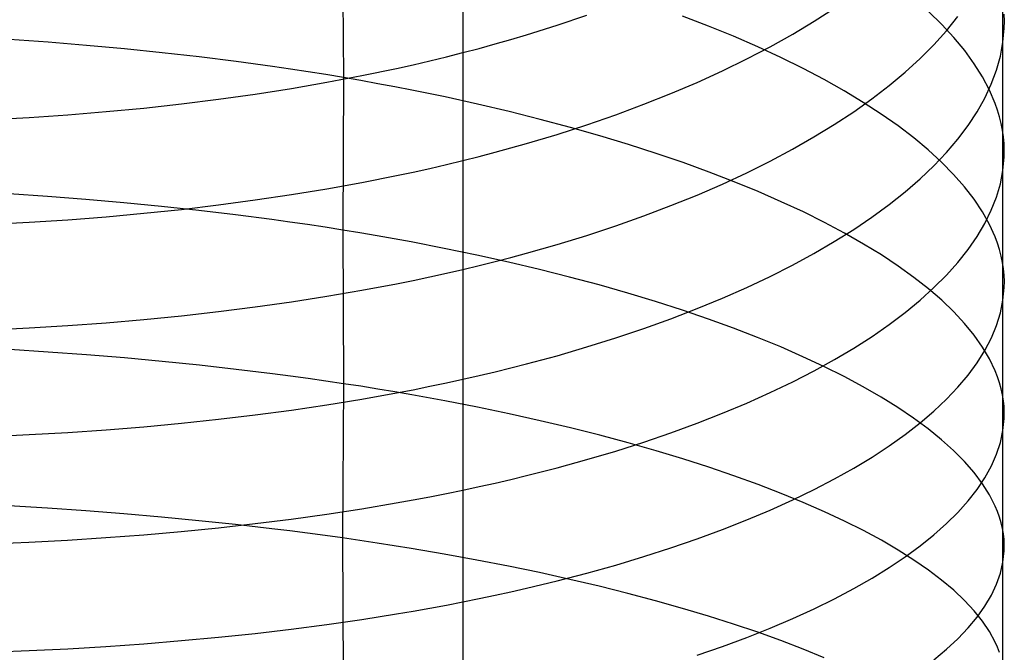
# Model space of a CAD drawing. Extents: x -383 to 1849, y -1185 to -529.
# Tile 789 of 870: x 1835 to 1847, y -990 to -982. Entities that reach past the tile are written whole.
import ezdxf

# ---------------------------------------------------------------- set-up
doc = ezdxf.new("R2010")
doc.units = 0
doc.layers.add('PREDEFINITO', color=7, linetype='CONTINUOUS')

msp = doc.modelspace()

# ---------------------------------------------------------------- linework, layer by layer
at = {"layer": 'PREDEFINITO'}
for p, q in [((1838.729, -980.768, 670.66), (1838.738, -982.661, 671.343)), ((1840.232, -980.937, 642.196), (1840.232, -982.272, 642.885)), ((1846.972, -981.691, 657.53), (1846.972, -983.319, 658.212)), ((1844.618, -981.958, 647.944), (1844.873, -981.794, 648.332)), ((1846.213, -981.997, 661.795), (1846.047, -981.836, 662.227)), ((1846.995, -981.955, 656.849), (1846.992, -981.867, 657.076)), ((1841.408, -982.007, 643.887), (1841.78, -981.881, 644.177)), ((1843.299, -982.017, 667.256), (1842.974, -981.892, 667.603)), ((1844.351, -982.118, 647.564), (1844.618, -981.958, 647.944)), ((1846.364, -982.159, 661.358), (1846.213, -981.997, 661.795)), ((1846.272, -982.076, 651.917), (1846.415, -981.899, 652.352)), ((1846.993, -982.043, 656.622), (1846.995, -981.955, 656.849)), ((1841.026, -982.127, 643.609), (1841.408, -982.007, 643.887)), ((1843.612, -982.145, 666.898), (1843.299, -982.017, 667.256)), ((1844.071, -982.275, 647.192), (1844.351, -982.118, 647.564)), ((1846.114, -982.25, 651.485), (1846.272, -982.076, 651.917)), ((1846.978, -982.219, 656.168), (1846.993, -982.043, 656.622)), ((1835.049, -982.22, 672.513), (1834.566, -982.186, 672.593)), ((1835.528, -982.259, 672.418), (1835.049, -982.22, 672.513)), ((1840.434, -982.296, 643.215), (1840.634, -982.241, 643.343)), ((1840.634, -982.241, 643.343), (1840.831, -982.185, 643.475)), ((1840.831, -982.185, 643.475), (1841.026, -982.127, 643.609)), ((1843.914, -982.276, 666.532), (1843.612, -982.145, 666.898)), ((1846.5, -982.322, 660.918), (1846.364, -982.159, 661.358)), ((1846.946, -982.395, 655.714), (1846.978, -982.219, 656.168)), ((1836.003, -982.302, 672.309), (1835.528, -982.259, 672.418)), ((1836.474, -982.35, 672.185), (1836.003, -982.302, 672.309)), ((1836.939, -982.403, 672.047), (1836.474, -982.35, 672.185)), ((1840.027, -982.401, 642.969), (1840.232, -982.349, 643.091)), ((1840.232, -982.272, 642.885), (1840.232, -983.62, 643.548)), ((1840.232, -982.349, 643.091), (1840.434, -982.296, 643.215)), ((1843.779, -982.427, 646.828), (1844.071, -982.275, 647.192)), ((1844.203, -982.41, 666.156), (1843.914, -982.276, 666.532)), ((1845.942, -982.422, 651.058), (1846.114, -982.25, 651.485)), ((1846.619, -982.487, 660.473), (1846.5, -982.322, 660.918)), ((1837.399, -982.46, 671.893), (1836.939, -982.403, 672.047)), ((1837.853, -982.522, 671.725), (1837.399, -982.46, 671.893)), ((1839.611, -982.5, 642.737), (1839.82, -982.451, 642.851)), ((1839.82, -982.451, 642.851), (1840.027, -982.401, 642.969)), ((1843.474, -982.575, 646.473), (1843.779, -982.427, 646.828)), ((1844.48, -982.546, 665.773), (1844.203, -982.41, 666.156)), ((1845.756, -982.592, 650.636), (1845.942, -982.422, 651.058)), ((1846.723, -982.652, 660.026), (1846.619, -982.487, 660.473)), ((1846.897, -982.57, 655.26), (1846.946, -982.395, 655.714)), ((1838.077, -982.555, 671.635), (1837.853, -982.522, 671.725)), ((1838.299, -982.589, 671.541), (1838.077, -982.555, 671.635)), ((1838.52, -982.624, 671.444), (1838.299, -982.589, 671.541)), ((1838.971, -982.636, 642.412), (1839.4, -982.547, 642.625)), ((1839.4, -982.547, 642.625), (1839.611, -982.5, 642.737)), ((1843.158, -982.72, 646.127), (1843.474, -982.575, 646.473)), ((1844.744, -982.685, 665.381), (1844.48, -982.546, 665.773)), ((1845.555, -982.76, 650.219), (1845.756, -982.592, 650.636)), ((1846.832, -982.744, 654.808), (1846.897, -982.57, 655.26)), ((1838.089, -982.796, 642.027), (1838.533, -982.719, 642.213)), ((1838.738, -982.661, 671.343), (1838.52, -982.624, 671.444)), ((1838.533, -982.719, 642.213), (1838.971, -982.636, 642.412)), ((1838.738, -982.661, 671.343), (1838.73, -984.564, 671.997)), ((1838.955, -982.698, 671.238), (1838.738, -982.661, 671.343)), ((1839.17, -982.737, 671.13), (1838.955, -982.698, 671.238)), ((1842.83, -982.859, 645.791), (1843.158, -982.72, 646.127)), ((1844.995, -982.827, 664.981), (1844.744, -982.685, 665.381)), ((1846.811, -982.818, 659.576), (1846.723, -982.652, 660.026)), ((1837.637, -982.867, 641.854), (1838.089, -982.796, 642.027)), ((1839.382, -982.776, 671.017), (1839.17, -982.737, 671.13)), ((1839.593, -982.817, 670.902), (1839.382, -982.776, 671.017)), ((1840.008, -982.902, 670.66), (1839.593, -982.817, 670.902)), ((1845.233, -982.97, 664.575), (1844.995, -982.827, 664.981)), ((1845.341, -982.924, 649.808), (1845.555, -982.76, 650.219)), ((1846.751, -982.917, 654.358), (1846.832, -982.744, 654.808)), ((1846.881, -982.984, 659.123), (1846.811, -982.818, 659.576)), ((1836.716, -982.989, 641.55), (1837.18, -982.931, 641.695)), ((1837.18, -982.931, 641.695), (1837.637, -982.867, 641.854)), ((1840.413, -982.991, 670.404), (1840.008, -982.902, 670.66)), ((1842.491, -982.994, 645.466), (1842.83, -982.859, 645.791)), ((1845.113, -983.087, 649.403), (1845.341, -982.924, 649.808)), ((1845.457, -983.116, 664.162), (1845.233, -982.97, 664.575)), ((1846.655, -983.089, 653.91), (1846.751, -982.917, 654.358)), ((1835.296, -983.126, 641.194), (1835.774, -983.086, 641.299)), ((1835.774, -983.086, 641.299), (1836.247, -983.041, 641.417)), ((1836.247, -983.041, 641.417), (1836.716, -982.989, 641.55)), ((1840.81, -983.085, 670.136), (1840.413, -982.991, 670.404)), ((1841.197, -983.182, 669.854), (1840.81, -983.085, 670.136)), ((1842.141, -983.125, 645.151), (1842.491, -982.994, 645.466)), ((1844.871, -983.246, 649.005), (1845.113, -983.087, 649.403)), ((1846.542, -983.259, 653.464), (1846.655, -983.089, 653.91)), ((1846.911, -983.068, 658.896), (1846.881, -982.984, 659.123)), ((1846.935, -983.151, 658.669), (1846.911, -983.068, 658.896)), ((1834.331, -983.185, 641.025), (1834.815, -983.158, 641.103)), ((1834.815, -983.158, 641.103), (1835.296, -983.126, 641.194)), ((1841.575, -983.283, 669.56), (1841.197, -983.182, 669.854)), ((1841.78, -983.25, 644.847), (1842.141, -983.125, 645.151)), ((1845.667, -983.264, 663.743), (1845.457, -983.116, 664.162)), ((1846.956, -983.235, 658.441), (1846.935, -983.151, 658.669)), ((1841.408, -983.37, 644.555), (1841.78, -983.25, 644.847)), ((1841.942, -983.388, 669.254), (1841.575, -983.283, 669.56)), ((1844.617, -983.402, 648.613), (1844.871, -983.246, 649.005)), ((1845.863, -983.413, 663.317), (1845.667, -983.264, 663.743)), ((1846.414, -983.429, 653.022), (1846.542, -983.259, 653.464)), ((1846.972, -983.319, 658.212), (1846.956, -983.235, 658.441)), ((1846.984, -983.402, 657.984), (1846.972, -983.319, 658.212)), ((1846.972, -983.319, 658.212), (1846.972, -986.621, 659.458)), ((1841.026, -983.484, 644.274), (1841.408, -983.37, 644.555)), ((1842.299, -983.496, 668.937), (1841.942, -983.388, 669.254)), ((1844.35, -983.554, 648.23), (1844.617, -983.402, 648.613)), ((1846.044, -983.564, 662.887), (1845.863, -983.413, 663.317)), ((1846.272, -983.596, 652.583), (1846.414, -983.429, 653.022)), ((1846.991, -983.486, 657.755), (1846.984, -983.402, 657.984)), ((1840.434, -983.646, 643.878), (1840.634, -983.593, 644.007)), ((1840.634, -983.593, 644.007), (1840.831, -983.539, 644.139)), ((1840.831, -983.539, 644.139), (1841.026, -983.484, 644.274)), ((1842.646, -983.607, 668.608), (1842.299, -983.496, 668.937)), ((1844.07, -983.703, 647.855), (1844.35, -983.554, 648.23)), ((1846.211, -983.716, 662.451), (1846.044, -983.564, 662.887)), ((1846.114, -983.762, 652.148), (1846.272, -983.596, 652.583)), ((1846.994, -983.569, 657.526), (1846.991, -983.486, 657.755)), ((1846.993, -983.653, 657.297), (1846.994, -983.569, 657.526)), ((1840.027, -983.746, 643.63), (1840.232, -983.696, 643.752)), ((1840.232, -983.62, 643.548), (1840.232, -984.981, 644.185)), ((1840.232, -983.696, 643.752), (1840.434, -983.646, 643.878)), ((1842.981, -983.722, 668.269), (1842.646, -983.607, 668.608)), ((1843.778, -983.848, 647.488), (1844.07, -983.703, 647.855)), ((1846.362, -983.87, 662.011), (1846.211, -983.716, 662.451)), ((1846.978, -983.82, 656.839), (1846.993, -983.653, 657.297)), ((1839.4, -983.885, 643.283), (1839.611, -983.84, 643.395)), ((1839.611, -983.84, 643.395), (1839.82, -983.794, 643.511)), ((1839.82, -983.794, 643.511), (1840.027, -983.746, 643.63)), ((1843.306, -983.84, 667.92), (1842.981, -983.722, 668.269)), ((1843.619, -983.961, 667.561), (1843.306, -983.84, 667.92)), ((1845.942, -983.926, 651.717), (1846.114, -983.762, 652.148)), ((1846.946, -983.986, 656.382), (1846.978, -983.82, 656.839)), ((1838.971, -983.97, 643.068), (1839.4, -983.885, 643.283)), ((1843.473, -983.99, 647.13), (1843.778, -983.848, 647.488)), ((1843.92, -984.084, 667.192), (1843.619, -983.961, 667.561)), ((1845.755, -984.087, 651.292), (1845.942, -983.926, 651.717)), ((1846.498, -984.024, 661.567), (1846.362, -983.87, 662.011)), ((1838.089, -984.122, 642.679), (1838.533, -984.049, 642.867)), ((1838.533, -984.049, 642.867), (1838.971, -983.97, 643.068)), ((1843.157, -984.127, 646.781), (1843.473, -983.99, 647.13)), ((1844.209, -984.211, 666.815), (1843.92, -984.084, 667.192)), ((1845.555, -984.247, 650.871), (1845.755, -984.087, 651.292)), ((1846.618, -984.18, 661.119), (1846.498, -984.024, 661.567)), ((1846.897, -984.152, 655.925), (1846.946, -983.986, 656.382)), ((1835.044, -984.146, 673.177), (1834.562, -984.114, 673.257)), ((1835.523, -984.183, 673.082), (1835.044, -984.146, 673.177)), ((1835.997, -984.225, 672.972), (1835.523, -984.183, 673.082)), ((1837.18, -984.251, 642.345), (1837.637, -984.189, 642.506)), ((1837.637, -984.189, 642.506), (1838.089, -984.122, 642.679)), ((1842.83, -984.26, 646.443), (1843.157, -984.127, 646.781)), ((1844.485, -984.339, 666.429), (1844.209, -984.211, 666.815)), ((1846.722, -984.337, 660.668), (1846.618, -984.18, 661.119)), ((1846.832, -984.318, 655.469), (1846.897, -984.152, 655.925)), ((1836.467, -984.27, 672.847), (1835.997, -984.225, 672.972)), ((1836.247, -984.355, 642.065), (1836.716, -984.306, 642.199)), ((1836.932, -984.32, 672.707), (1836.467, -984.27, 672.847)), ((1836.716, -984.306, 642.199), (1837.18, -984.251, 642.345)), ((1837.392, -984.375, 672.552), (1836.932, -984.32, 672.707)), ((1842.491, -984.389, 646.114), (1842.83, -984.26, 646.443)), ((1845.341, -984.403, 650.457), (1845.555, -984.247, 650.871)), ((1846.752, -984.482, 655.015), (1846.832, -984.318, 655.469)), ((1834.815, -984.466, 641.749), (1835.296, -984.435, 641.841)), ((1835.296, -984.435, 641.841), (1835.774, -984.398, 641.946)), ((1835.774, -984.398, 641.946), (1836.247, -984.355, 642.065)), ((1837.845, -984.434, 672.382), (1837.392, -984.375, 672.552)), ((1838.069, -984.465, 672.291), (1837.845, -984.434, 672.382)), ((1842.14, -984.513, 645.797), (1842.491, -984.389, 646.114)), ((1844.749, -984.47, 666.035), (1844.485, -984.339, 666.429)), ((1845.113, -984.557, 650.049), (1845.341, -984.403, 650.457)), ((1846.81, -984.494, 660.215), (1846.722, -984.337, 660.668)), ((1834.33, -984.491, 641.671), (1834.815, -984.466, 641.749)), ((1838.291, -984.497, 672.197), (1838.069, -984.465, 672.291)), ((1838.511, -984.53, 672.099), (1838.291, -984.497, 672.197)), ((1838.73, -984.564, 671.997), (1838.511, -984.53, 672.099)), ((1838.946, -984.6, 671.892), (1838.73, -984.564, 671.997)), ((1838.73, -984.564, 671.997), (1838.739, -986.483, 672.605)), ((1841.779, -984.632, 645.491), (1842.14, -984.513, 645.797)), ((1844.999, -984.604, 665.634), (1844.749, -984.47, 666.035)), ((1844.871, -984.709, 649.647), (1845.113, -984.557, 650.049)), ((1846.655, -984.645, 654.563), (1846.752, -984.482, 655.015)), ((1846.881, -984.651, 659.759), (1846.81, -984.494, 660.215)), ((1839.161, -984.636, 671.782), (1838.946, -984.6, 671.892)), ((1839.373, -984.674, 671.67), (1839.161, -984.636, 671.782)), ((1839.584, -984.712, 671.553), (1839.373, -984.674, 671.67)), ((1841.408, -984.746, 645.196), (1841.779, -984.632, 645.491)), ((1845.237, -984.739, 665.225), (1844.999, -984.604, 665.634)), ((1846.543, -984.807, 654.114), (1846.655, -984.645, 654.563)), ((1846.91, -984.73, 659.53), (1846.881, -984.651, 659.759)), ((1839.998, -984.793, 671.309), (1839.584, -984.712, 671.553)), ((1840.404, -984.877, 671.052), (1839.998, -984.793, 671.309)), ((1841.026, -984.855, 644.914), (1841.408, -984.746, 645.196)), ((1844.617, -984.857, 649.253), (1844.871, -984.709, 649.647)), ((1845.46, -984.876, 664.81), (1845.237, -984.739, 665.225)), ((1846.415, -984.968, 653.668), (1846.543, -984.807, 654.114)), ((1846.935, -984.809, 659.301), (1846.91, -984.73, 659.53)), ((1846.956, -984.889, 659.071), (1846.935, -984.809, 659.301)), ((1840.801, -984.965, 670.781), (1840.404, -984.877, 671.052)), ((1840.634, -984.959, 644.644), (1840.831, -984.908, 644.777)), ((1840.831, -984.908, 644.777), (1841.026, -984.855, 644.914)), ((1844.35, -985.002, 648.867), (1844.617, -984.857, 649.253)), ((1845.67, -985.015, 664.388), (1845.46, -984.876, 664.81)), ((1846.972, -984.968, 658.841), (1846.956, -984.889, 659.071)), ((1840.027, -985.104, 644.264), (1840.232, -985.057, 644.387)), ((1840.232, -984.981, 644.185), (1840.232, -986.354, 644.795)), ((1840.232, -985.057, 644.387), (1840.434, -985.009, 644.514)), ((1840.434, -985.009, 644.514), (1840.634, -984.959, 644.644)), ((1841.188, -985.056, 670.498), (1840.801, -984.965, 670.781)), ((1841.565, -985.152, 670.202), (1841.188, -985.056, 670.498)), ((1844.07, -985.143, 648.489), (1844.35, -985.002, 648.867)), ((1845.866, -985.156, 663.961), (1845.67, -985.015, 664.388)), ((1846.272, -985.127, 653.225), (1846.415, -984.968, 653.668)), ((1846.984, -985.047, 658.611), (1846.972, -984.968, 658.841)), ((1846.991, -985.126, 658.381), (1846.984, -985.047, 658.611)), ((1839.4, -985.236, 643.914), (1839.611, -985.193, 644.027)), ((1839.611, -985.193, 644.027), (1839.82, -985.149, 644.144)), ((1839.82, -985.149, 644.144), (1840.027, -985.104, 644.264)), ((1841.933, -985.25, 669.894), (1841.565, -985.152, 670.202)), ((1843.778, -985.281, 648.119), (1844.07, -985.143, 648.489)), ((1846.047, -985.298, 663.528), (1845.866, -985.156, 663.961)), ((1846.115, -985.284, 652.787), (1846.272, -985.127, 653.225)), ((1846.995, -985.205, 658.15), (1846.991, -985.126, 658.381)), ((1838.533, -985.392, 643.495), (1838.971, -985.317, 643.698)), ((1838.971, -985.317, 643.698), (1839.4, -985.236, 643.914)), ((1842.29, -985.352, 669.574), (1841.933, -985.25, 669.894)), ((1843.473, -985.416, 647.758), (1843.778, -985.281, 648.119)), ((1845.943, -985.44, 652.353), (1846.115, -985.284, 652.787)), ((1846.213, -985.442, 663.09), (1846.047, -985.298, 663.528)), ((1846.978, -985.442, 657.459), (1846.993, -985.284, 657.92)), ((1846.993, -985.284, 657.92), (1846.995, -985.205, 658.15)), ((1838.089, -985.462, 643.306), (1838.533, -985.392, 643.495)), ((1842.637, -985.457, 669.243), (1842.29, -985.352, 669.574)), ((1843.157, -985.546, 647.407), (1843.473, -985.416, 647.758)), ((1845.756, -985.593, 651.924), (1845.943, -985.44, 652.353)), ((1846.364, -985.586, 662.647), (1846.213, -985.442, 663.09)), ((1846.947, -985.599, 656.998), (1846.978, -985.442, 657.459)), ((1837.18, -985.583, 642.969), (1837.638, -985.525, 643.131)), ((1837.638, -985.525, 643.131), (1838.089, -985.462, 643.306)), ((1842.973, -985.566, 668.902), (1842.637, -985.457, 669.243)), ((1842.83, -985.672, 647.066), (1843.157, -985.546, 647.407)), ((1835.774, -985.723, 642.567), (1836.247, -985.682, 642.688)), ((1836.247, -985.682, 642.688), (1836.716, -985.636, 642.822)), ((1836.716, -985.636, 642.822), (1837.18, -985.583, 642.969)), ((1842.491, -985.795, 646.735), (1842.83, -985.672, 647.066)), ((1843.298, -985.677, 668.55), (1842.973, -985.566, 668.902)), ((1843.611, -985.79, 668.189), (1843.298, -985.677, 668.55)), ((1845.556, -985.744, 651.5), (1845.756, -985.593, 651.924)), ((1846.499, -985.732, 662.201), (1846.364, -985.586, 662.647)), ((1846.898, -985.756, 656.538), (1846.947, -985.599, 656.998)), ((1834.331, -985.81, 642.29), (1834.815, -985.787, 642.369)), ((1834.815, -985.787, 642.369), (1835.296, -985.758, 642.461)), ((1835.296, -985.758, 642.461), (1835.774, -985.723, 642.567)), ((1842.14, -985.912, 646.415), (1842.491, -985.795, 646.735)), ((1843.912, -985.907, 667.818), (1843.611, -985.79, 668.189)), ((1845.342, -985.893, 651.082), (1845.556, -985.744, 651.5)), ((1846.619, -985.879, 661.75), (1846.499, -985.732, 662.201)), ((1846.833, -985.912, 656.079), (1846.898, -985.756, 656.538)), ((1841.779, -986.025, 646.106), (1842.14, -985.912, 646.415)), ((1844.201, -986.025, 667.438), (1843.912, -985.907, 667.818)), ((1845.114, -986.039, 650.671), (1845.342, -985.893, 651.082)), ((1846.723, -986.026, 661.297), (1846.619, -985.879, 661.75)), ((1846.752, -986.068, 655.622), (1846.833, -985.912, 656.079)), ((1835.052, -986.088, 673.793), (1834.57, -986.057, 673.874)), ((1841.408, -986.134, 645.809), (1841.779, -986.025, 646.106)), ((1844.478, -986.147, 667.05), (1844.201, -986.025, 667.438)), ((1844.872, -986.182, 650.266), (1845.114, -986.039, 650.671)), ((1846.811, -986.174, 660.84), (1846.723, -986.026, 661.297)), ((1835.531, -986.123, 673.697), (1835.052, -986.088, 673.793)), ((1836.006, -986.162, 673.586), (1835.531, -986.123, 673.697)), ((1836.476, -986.206, 673.46), (1836.006, -986.162, 673.586)), ((1841.026, -986.237, 645.525), (1841.408, -986.134, 645.809)), ((1844.742, -986.27, 666.653), (1844.478, -986.147, 667.05)), ((1846.656, -986.222, 655.168), (1846.752, -986.068, 655.622)), ((1846.881, -986.323, 660.382), (1846.811, -986.174, 660.84)), ((1836.941, -986.253, 673.319), (1836.476, -986.206, 673.46)), ((1837.4, -986.304, 673.163), (1836.941, -986.253, 673.319)), ((1840.634, -986.335, 645.253), (1840.831, -986.287, 645.387)), ((1840.831, -986.287, 645.387), (1841.026, -986.237, 645.525)), ((1844.618, -986.323, 649.869), (1844.872, -986.182, 650.266)), ((1844.993, -986.395, 666.249), (1844.742, -986.27, 666.653)), ((1846.543, -986.375, 654.715), (1846.656, -986.222, 655.168)), ((1837.854, -986.36, 672.992), (1837.4, -986.304, 673.163)), ((1838.078, -986.389, 672.901), (1837.854, -986.36, 672.992)), ((1838.3, -986.419, 672.806), (1838.078, -986.389, 672.901)), ((1838.52, -986.45, 672.707), (1838.3, -986.419, 672.806)), ((1840.232, -986.354, 644.795), (1840.231, -987.738, 645.378)), ((1840.232, -986.428, 644.994), (1840.434, -986.383, 645.122)), ((1840.434, -986.383, 645.122), (1840.634, -986.335, 645.253)), ((1844.351, -986.461, 649.479), (1844.618, -986.323, 649.869)), ((1845.231, -986.522, 665.838), (1844.993, -986.395, 666.249)), ((1846.416, -986.526, 654.267), (1846.543, -986.375, 654.715)), ((1846.91, -986.397, 660.151), (1846.881, -986.323, 660.382)), ((1846.935, -986.472, 659.921), (1846.91, -986.397, 660.151)), ((1838.739, -986.483, 672.605), (1838.52, -986.45, 672.707)), ((1838.739, -986.483, 672.605), (1838.729, -988.41, 673.182)), ((1838.955, -986.516, 672.498), (1838.739, -986.483, 672.605)), ((1839.17, -986.55, 672.389), (1838.955, -986.516, 672.498)), ((1839.611, -986.558, 644.632), (1839.82, -986.516, 644.749)), ((1839.82, -986.516, 644.749), (1840.027, -986.473, 644.87)), ((1840.027, -986.473, 644.87), (1840.232, -986.428, 644.994)), ((1844.071, -986.595, 649.098), (1844.351, -986.461, 649.479)), ((1845.455, -986.652, 665.42), (1845.231, -986.522, 665.838)), ((1846.273, -986.677, 653.821), (1846.416, -986.526, 654.267)), ((1846.956, -986.546, 659.69), (1846.935, -986.472, 659.921)), ((1846.972, -986.621, 659.458), (1846.956, -986.546, 659.69)), ((1838.97, -986.675, 644.3), (1839.4, -986.598, 644.518)), ((1839.382, -986.586, 672.275), (1839.17, -986.55, 672.389)), ((1839.593, -986.622, 672.158), (1839.382, -986.586, 672.275)), ((1839.4, -986.598, 644.518), (1839.611, -986.558, 644.632)), ((1840.007, -986.697, 671.912), (1839.593, -986.622, 672.158)), ((1843.779, -986.726, 648.725), (1844.071, -986.595, 649.098)), ((1845.665, -986.782, 664.996), (1845.455, -986.652, 665.42)), ((1846.972, -986.621, 659.458), (1846.971, -988.29, 660.034)), ((1846.984, -986.696, 659.227), (1846.972, -986.621, 659.458)), ((1838.089, -986.812, 643.906), (1838.533, -986.746, 644.096)), ((1838.533, -986.746, 644.096), (1838.97, -986.675, 644.3)), ((1840.413, -986.776, 671.653), (1840.007, -986.697, 671.912)), ((1840.809, -986.859, 671.381), (1840.413, -986.776, 671.653)), ((1843.474, -986.853, 648.361), (1843.779, -986.726, 648.725)), ((1845.861, -986.915, 664.565), (1845.665, -986.782, 664.996)), ((1846.116, -986.825, 653.38), (1846.273, -986.677, 653.821)), ((1846.991, -986.77, 658.995), (1846.984, -986.696, 659.227)), ((1846.994, -986.845, 658.763), (1846.991, -986.77, 658.995)), ((1837.179, -986.927, 643.567), (1837.637, -986.872, 643.729)), ((1837.637, -986.872, 643.729), (1838.089, -986.812, 643.906)), ((1841.196, -986.945, 671.096), (1840.809, -986.859, 671.381)), ((1843.158, -986.977, 648.007), (1843.474, -986.853, 648.361)), ((1846.043, -987.048, 664.13), (1845.861, -986.915, 664.565)), ((1845.943, -986.972, 652.943), (1846.116, -986.825, 653.38)), ((1846.993, -986.919, 658.531), (1846.994, -986.845, 658.763)), ((1835.774, -987.058, 643.162), (1836.247, -987.02, 643.283)), ((1836.247, -987.02, 643.283), (1836.716, -986.976, 643.418)), ((1836.716, -986.976, 643.418), (1837.179, -986.927, 643.567)), ((1841.574, -987.035, 670.798), (1841.196, -986.945, 671.096)), ((1841.941, -987.127, 670.488), (1841.574, -987.035, 670.798)), ((1842.83, -987.096, 647.663), (1843.158, -986.977, 648.007)), ((1845.757, -987.116, 652.512), (1845.943, -986.972, 652.943)), ((1846.978, -987.068, 658.067), (1846.993, -986.919, 658.531)), ((1834.33, -987.141, 642.883), (1834.815, -987.119, 642.962)), ((1834.815, -987.119, 642.962), (1835.296, -987.091, 643.055)), ((1835.296, -987.091, 643.055), (1835.774, -987.058, 643.162)), ((1842.298, -987.223, 670.167), (1841.941, -987.127, 670.488)), ((1842.491, -987.212, 647.329), (1842.83, -987.096, 647.663)), ((1845.556, -987.259, 652.086), (1845.757, -987.116, 652.512)), ((1846.209, -987.183, 663.689), (1846.043, -987.048, 664.13)), ((1846.946, -987.216, 657.603), (1846.978, -987.068, 658.067)), ((1842.141, -987.324, 647.007), (1842.491, -987.212, 647.329)), ((1842.645, -987.321, 669.834), (1842.298, -987.223, 670.167)), ((1845.342, -987.399, 651.665), (1845.556, -987.259, 652.086)), ((1846.361, -987.319, 663.244), (1846.209, -987.183, 663.689)), ((1846.897, -987.364, 657.14), (1846.946, -987.216, 657.603)), ((1841.78, -987.431, 646.696), (1842.141, -987.324, 647.007)), ((1842.98, -987.422, 669.491), (1842.645, -987.321, 669.834)), ((1845.114, -987.537, 651.251), (1845.342, -987.399, 651.665)), ((1846.497, -987.456, 662.794), (1846.361, -987.319, 663.244)), ((1846.833, -987.511, 656.678), (1846.897, -987.364, 657.14)), ((1841.408, -987.533, 646.397), (1841.78, -987.431, 646.696)), ((1843.304, -987.526, 669.137), (1842.98, -987.422, 669.491)), ((1843.617, -987.633, 668.773), (1843.304, -987.526, 669.137)), ((1846.617, -987.594, 662.341), (1846.497, -987.456, 662.794)), ((1846.752, -987.657, 656.218), (1846.833, -987.511, 656.678)), ((1840.831, -987.678, 645.971), (1841.026, -987.631, 646.11)), ((1841.026, -987.631, 646.11), (1841.408, -987.533, 646.397)), ((1843.918, -987.742, 668.4), (1843.617, -987.633, 668.773)), ((1844.873, -987.672, 650.844), (1845.114, -987.537, 651.251)), ((1846.721, -987.732, 661.884), (1846.617, -987.594, 662.341)), ((1840.231, -987.738, 645.378), (1840.232, -989.134, 645.932)), ((1840.231, -987.812, 645.575), (1840.434, -987.769, 645.704)), ((1840.434, -987.769, 645.704), (1840.634, -987.724, 645.836)), ((1840.634, -987.724, 645.836), (1840.831, -987.678, 645.971)), ((1844.207, -987.853, 668.018), (1843.918, -987.742, 668.4)), ((1844.618, -987.805, 650.445), (1844.873, -987.672, 650.844)), ((1846.655, -987.803, 655.76), (1846.752, -987.657, 656.218)), ((1846.809, -987.871, 661.425), (1846.721, -987.732, 661.884)), ((1839.61, -987.935, 645.21), (1839.82, -987.895, 645.328)), ((1839.82, -987.895, 645.328), (1840.027, -987.854, 645.45)), ((1840.027, -987.854, 645.45), (1840.231, -987.812, 645.575)), ((1844.484, -987.966, 667.628), (1844.207, -987.853, 668.018)), ((1844.351, -987.934, 650.053), (1844.618, -987.805, 650.445)), ((1846.543, -987.947, 655.304), (1846.655, -987.803, 655.76)), ((1846.88, -988.011, 660.963), (1846.809, -987.871, 661.425)), ((1835.041, -988.039, 674.376), (1834.558, -988.01, 674.458)), ((1838.969, -988.045, 644.876), (1839.399, -987.973, 645.095)), ((1839.399, -987.973, 645.095), (1839.61, -987.935, 645.21)), ((1844.071, -988.061, 649.669), (1844.351, -987.934, 650.053)), ((1844.747, -988.082, 667.229), (1844.484, -987.966, 667.628)), ((1846.415, -988.09, 654.852), (1846.543, -987.947, 655.304)), ((1846.909, -988.08, 660.732), (1846.88, -988.011, 660.963)), ((1835.52, -988.073, 674.28), (1835.041, -988.039, 674.376)), ((1835.995, -988.109, 674.169), (1835.52, -988.073, 674.28)), ((1836.465, -988.15, 674.042), (1835.995, -988.109, 674.169)), ((1838.087, -988.174, 644.479), (1838.532, -988.112, 644.67)), ((1838.532, -988.112, 644.67), (1838.969, -988.045, 644.876)), ((1843.779, -988.184, 649.294), (1844.071, -988.061, 649.669)), ((1844.998, -988.199, 666.823), (1844.747, -988.082, 667.229)), ((1846.272, -988.231, 654.404), (1846.415, -988.09, 654.852)), ((1846.934, -988.15, 660.5), (1846.909, -988.08, 660.732)), ((1836.931, -988.194, 673.9), (1836.465, -988.15, 674.042)), ((1837.39, -988.243, 673.744), (1836.931, -988.194, 673.9)), ((1837.177, -988.283, 644.138), (1837.635, -988.231, 644.301)), ((1837.844, -988.295, 673.572), (1837.39, -988.243, 673.744)), ((1837.635, -988.231, 644.301), (1838.087, -988.174, 644.479)), ((1843.475, -988.304, 648.929), (1843.779, -988.184, 649.294)), ((1845.235, -988.318, 666.409), (1844.998, -988.199, 666.823)), ((1846.115, -988.371, 653.959), (1846.272, -988.231, 654.404)), ((1846.955, -988.22, 660.267), (1846.934, -988.15, 660.5)), ((1846.971, -988.29, 660.034), (1846.955, -988.22, 660.267)), ((1835.77, -988.406, 643.731), (1836.244, -988.37, 643.853)), ((1836.244, -988.37, 643.853), (1836.713, -988.329, 643.988)), ((1836.713, -988.329, 643.988), (1837.177, -988.283, 644.138)), ((1838.068, -988.322, 673.48), (1837.844, -988.295, 673.572)), ((1838.29, -988.351, 673.384), (1838.068, -988.322, 673.48)), ((1838.511, -988.38, 673.285), (1838.29, -988.351, 673.384)), ((1838.729, -988.41, 673.182), (1838.511, -988.38, 673.285)), ((1843.158, -988.421, 648.573), (1843.475, -988.304, 648.929)), ((1845.459, -988.439, 665.989), (1845.235, -988.318, 666.409)), ((1845.943, -988.509, 653.519), (1846.115, -988.371, 653.959)), ((1846.983, -988.36, 659.801), (1846.971, -988.29, 660.034)), ((1846.971, -988.29, 660.034), (1846.972, -989.971, 660.573)), ((1846.991, -988.43, 659.568), (1846.983, -988.36, 659.801)), ((1834.325, -988.482, 643.451), (1834.81, -988.462, 643.53)), ((1834.81, -988.462, 643.53), (1835.291, -988.437, 643.624)), ((1835.291, -988.437, 643.624), (1835.77, -988.406, 643.731)), ((1838.946, -988.441, 673.075), (1838.729, -988.41, 673.182)), ((1838.729, -988.41, 673.182), (1838.739, -990.352, 673.714)), ((1839.161, -988.473, 672.964), (1838.946, -988.441, 673.075)), ((1839.373, -988.507, 672.85), (1839.161, -988.473, 672.964)), ((1839.584, -988.541, 672.732), (1839.373, -988.507, 672.85)), ((1842.831, -988.534, 648.227), (1843.158, -988.421, 648.573)), ((1845.669, -988.561, 665.562), (1845.459, -988.439, 665.989)), ((1845.756, -988.646, 653.085), (1845.943, -988.509, 653.519)), ((1846.994, -988.5, 659.334), (1846.991, -988.43, 659.568)), ((1846.993, -988.57, 659.101), (1846.994, -988.5, 659.334)), ((1839.999, -988.611, 672.485), (1839.584, -988.541, 672.732)), ((1840.405, -988.685, 672.224), (1839.999, -988.611, 672.485)), ((1842.491, -988.643, 647.891), (1842.831, -988.534, 648.227)), ((1845.865, -988.685, 665.129), (1845.669, -988.561, 665.562)), ((1846.978, -988.71, 658.634), (1846.993, -988.57, 659.101)), ((1840.801, -988.762, 671.95), (1840.405, -988.685, 672.224)), ((1841.189, -988.843, 671.663), (1840.801, -988.762, 671.95)), ((1841.78, -988.848, 647.254), (1842.141, -988.748, 647.567)), ((1842.141, -988.748, 647.567), (1842.491, -988.643, 647.891)), ((1845.556, -988.78, 652.655), (1845.756, -988.646, 653.085)), ((1846.046, -988.81, 664.691), (1845.865, -988.685, 665.129)), ((1846.946, -988.849, 658.167), (1846.978, -988.71, 658.634)), ((1841.567, -988.927, 671.363), (1841.189, -988.843, 671.663)), ((1841.408, -988.945, 646.953), (1841.78, -988.848, 647.254)), ((1845.342, -988.912, 652.232), (1845.556, -988.78, 652.655)), ((1846.212, -988.936, 664.248), (1846.046, -988.81, 664.691)), ((1846.897, -988.987, 657.701), (1846.946, -988.849, 658.167)), ((1841.026, -989.037, 646.665), (1841.408, -988.945, 646.953)), ((1841.934, -989.013, 671.051), (1841.567, -988.927, 671.363)), ((1845.114, -989.042, 651.815), (1845.342, -988.912, 652.232)), ((1846.363, -989.063, 663.8), (1846.212, -988.936, 664.248)), ((1846.833, -989.125, 657.236), (1846.897, -988.987, 657.701)), ((1840.434, -989.166, 646.257), (1840.634, -989.124, 646.39)), ((1840.634, -989.124, 646.39), (1840.831, -989.081, 646.526)), ((1840.831, -989.081, 646.526), (1841.026, -989.037, 646.665)), ((1842.292, -989.102, 670.727), (1841.934, -989.013, 671.051)), ((1842.639, -989.195, 670.392), (1842.292, -989.102, 670.727)), ((1844.872, -989.169, 651.405), (1845.114, -989.042, 651.815)), ((1846.499, -989.191, 663.348), (1846.363, -989.063, 663.8)), ((1846.752, -989.263, 656.773), (1846.833, -989.125, 657.236)), ((1839.82, -989.285, 645.879), (1840.027, -989.247, 646.002)), ((1840.027, -989.247, 646.002), (1840.232, -989.207, 646.127)), ((1840.232, -989.134, 645.932), (1840.231, -990.54, 646.46)), ((1840.232, -989.207, 646.127), (1840.434, -989.166, 646.257)), ((1842.974, -989.289, 670.046), (1842.639, -989.195, 670.392)), ((1844.618, -989.294, 651.002), (1844.872, -989.169, 651.405)), ((1846.619, -989.32, 662.892), (1846.499, -989.191, 663.348)), ((1838.97, -989.426, 645.424), (1839.4, -989.358, 645.645)), ((1839.4, -989.358, 645.645), (1839.611, -989.322, 645.76)), ((1839.611, -989.322, 645.76), (1839.82, -989.285, 645.879)), ((1843.299, -989.386, 669.69), (1842.974, -989.289, 670.046)), ((1844.351, -989.416, 650.607), (1844.618, -989.294, 651.002)), ((1846.723, -989.449, 662.433), (1846.619, -989.32, 662.892)), ((1846.655, -989.399, 656.313), (1846.752, -989.263, 656.773)), ((1838.088, -989.547, 645.025), (1838.533, -989.489, 645.217)), ((1838.533, -989.489, 645.217), (1838.97, -989.426, 645.424)), ((1843.612, -989.486, 669.324), (1843.299, -989.386, 669.69)), ((1843.914, -989.588, 668.948), (1843.612, -989.486, 669.324)), ((1844.071, -989.535, 650.221), (1844.351, -989.416, 650.607)), ((1846.543, -989.534, 655.854), (1846.655, -989.399, 656.313)), ((1846.81, -989.579, 661.971), (1846.723, -989.449, 662.433)), ((1837.179, -989.649, 644.681), (1837.637, -989.601, 644.846)), ((1837.637, -989.601, 644.846), (1838.088, -989.547, 645.025)), ((1843.779, -989.651, 649.843), (1844.071, -989.535, 650.221)), ((1844.203, -989.691, 668.563), (1843.914, -989.588, 668.948)), ((1846.415, -989.668, 655.4), (1846.543, -989.534, 655.854)), ((1846.881, -989.709, 661.507), (1846.81, -989.579, 661.971)), ((1835.773, -989.764, 644.272), (1836.247, -989.731, 644.394)), ((1836.247, -989.731, 644.394), (1836.715, -989.692, 644.531)), ((1836.715, -989.692, 644.531), (1837.179, -989.649, 644.681)), ((1843.474, -989.764, 649.475), (1843.779, -989.651, 649.843)), ((1844.48, -989.797, 668.17), (1844.203, -989.691, 668.563)), ((1846.273, -989.8, 654.948), (1846.415, -989.668, 655.4)), ((1846.91, -989.775, 661.274), (1846.881, -989.709, 661.507)), ((1834.329, -989.835, 643.99), (1834.814, -989.817, 644.07)), ((1834.814, -989.817, 644.07), (1835.295, -989.793, 644.164)), ((1835.295, -989.793, 644.164), (1835.773, -989.764, 644.272)), ((1843.158, -989.874, 649.116), (1843.474, -989.764, 649.475)), ((1844.744, -989.905, 667.768), (1844.48, -989.797, 668.17)), ((1846.115, -989.931, 654.501), (1846.273, -989.8, 654.948)), ((1846.935, -989.84, 661.041), (1846.91, -989.775, 661.274))]:
    msp.add_line(p, q, dxfattribs=at)

doc.saveas('drawing.dxf')
